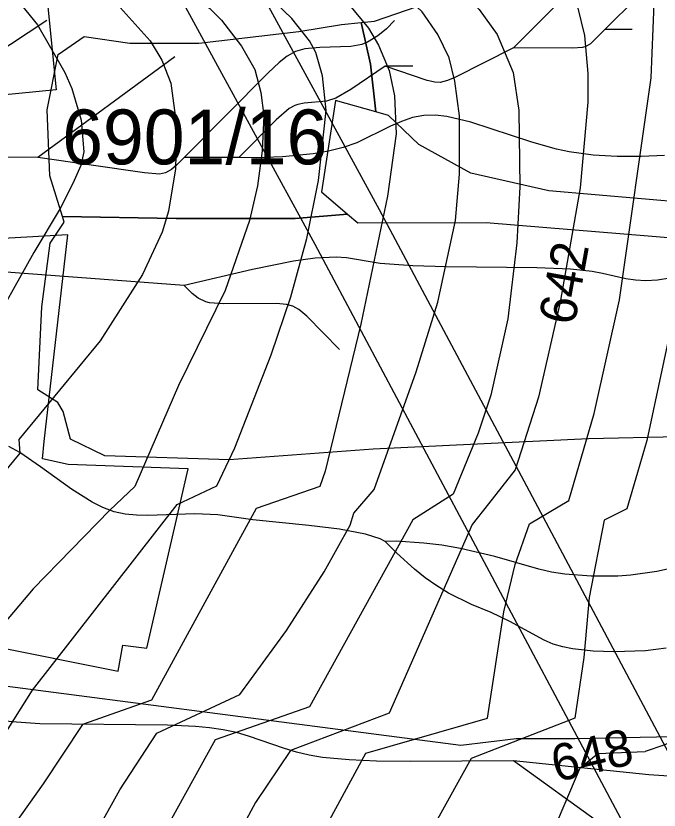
# Model space of a CAD drawing. Extents: x -709584 to -702006, y -1161789 to -1157496.
# Drawn here: x -706918 to -706742.1, y -1160475.5 to -1160258.3 of the extents above; entities that cross this region are included whole.
import ezdxf

# ---------------------------------------------------------------- set-up
doc = ezdxf.new("R2010")
doc.units = 0
for name, color, linetype in [('102_obvod PÚ', 7, 'Continuous'), ('120_vrstevnice hlavní', 7, 'Continuous'), ('121_vrstevnice hlavní_popis', 7, 'Continuous'), ('122_vrstevnice základní', 7, 'Continuous'), ('408_BPEJ_linie', 7, 'Continuous'), ('411_akumulovaný odtok', 7, 'Continuous'), ('419_LPIS PB', 7, 'Continuous'), ('419_LPIS PB_kod', 7, 'Continuous'), ('735_OP sítí TI', 7, 'Continuous')]:
    doc.layers.add(name, color=color, linetype=linetype)

msp = doc.modelspace()

# ---------------------------------------------------------------- linework, layer by layer
at = {"layer": '102_obvod PÚ'}
msp.add_lwpolyline([(-706925.51, -1160430.37), (-706890.01, -1160437.47), (-706888.72, -1160430.34), (-706882.16, -1160431.19), (-706870.85, -1160382.1), (-706903.67, -1160380.96), (-706910.74, -1160379.39), (-706910.27, -1160374.71), (-706903.78, -1160318.12), (-706934.28, -1160319.9)], dxfattribs=at)
at = {"layer": '120_vrstevnice hlavní'}
for points in [[(-706881.87, -1160132.87), (-706881.15, -1160152.54), (-706878.98, -1160167.3), (-706874.93, -1160182.63), (-706869.43, -1160198.25), (-706863.93, -1160208.67), (-706855.11, -1160218.36), (-706848.75, -1160223.28), (-706837.03, -1160229.64), (-706825.03, -1160233.83), (-706815.19, -1160238.03), (-706805.5, -1160243.81), (-706795.66, -1160251.63), (-706791.32, -1160256.54), (-706786.4, -1160263.34), (-706782.07, -1160273.76), (-706780.47, -1160284.17), (-706780.19, -1160305), (-706781.05, -1160320.33), (-706783.51, -1160341.16), (-706788.14, -1160361.99), (-706791.61, -1160372.41), (-706798.41, -1160389.04), (-706809.5, -1160396.13)], [(-706924.83, -1160219.66), (-706914.27, -1160232.1), (-706902.99, -1160243.24), (-706892.72, -1160252.21), (-706881.29, -1160265.08), (-706878.1, -1160270.39), (-706875.65, -1160276.65), (-706874.06, -1160288.22), (-706874.35, -1160300.08), (-706876.23, -1160311.65), (-706877.96, -1160317.44), (-706883.32, -1160329.01), (-706894.89, -1160347.09), (-706917.13, -1160374.13), (-706916.88, -1160377.9), (-706960.85, -1160430.99)], [(-706809.5, -1160396.13), (-706837.75, -1160447.19), (-706863.47, -1160456.24)], [(-706863.47, -1160456.24), (-706885.92, -1160496.8), (-706889.39, -1160506.06), (-706892.57, -1160523.7), (-706896.62, -1160536.72), (-706901.83, -1160545.25), (-706924.11, -1160568.83), (-706929.6, -1160578.38), (-706938.28, -1160600.07), (-706952.6, -1160621.77), (-706954.92, -1160626.11), (-706961.71, -1160634.07), (-706970.97, -1160647.66), (-706973.72, -1160653.74), (-706963.38, -1160659.12)]]:
    msp.add_lwpolyline(points, dxfattribs=at)
at = {"layer": '122_vrstevnice základní'}
for points in [[(-706928.45, -1160121.3), (-706933.65, -1160152.54), (-706933.8, -1160162.38), (-706929.02, -1160186.68), (-706925.84, -1160197.09), (-706920.78, -1160207.51), (-706914.27, -1160217.78), (-706907.62, -1160225.45), (-706899.95, -1160232.39), (-706890.4, -1160239.04), (-706874.49, -1160248.73), (-706865.09, -1160256.11), (-706861.76, -1160259.44), (-706856.27, -1160266.53), (-706852.65, -1160272.89), (-706851.06, -1160279.25), (-706850.19, -1160285.62), (-706850.63, -1160295.16), (-706851.93, -1160304.71), (-706854.1, -1160314.26), (-706860.75, -1160333.35), (-706873.48, -1160359.39), (-706885.49, -1160387.01), (-706892.32, -1160393.4)], [(-706907.76, -1160124.2), (-706909.79, -1160148.5), (-706908.05, -1160169.03), (-706904.29, -1160181.76), (-706897.93, -1160197.67), (-706892.72, -1160207.22), (-706888.52, -1160213.58), (-706883.32, -1160219.95), (-706875.65, -1160226.75), (-706862.05, -1160234.99), (-706846.14, -1160242.08), (-706839.78, -1160245.55), (-706827.19, -1160254.81), (-706821.55, -1160261.61), (-706818.81, -1160266.24), (-706815.91, -1160273.18), (-706814.46, -1160280.12), (-706814.03, -1160290.54), (-706816.35, -1160307.6), (-706823.72, -1160342.61), (-706833.41, -1160382.82), (-706834.86, -1160387.01), (-706852.32, -1160393.02)], [(-706866.97, -1160128.82), (-706862.2, -1160165.27), (-706858.29, -1160186.1), (-706856.12, -1160193.91), (-706852.36, -1160203.31), (-706847.16, -1160210.4), (-706840.36, -1160216.19), (-706832.55, -1160221.54), (-706820.4, -1160227.04), (-706794.94, -1160234.41), (-706785.68, -1160237.6), (-706781.05, -1160239.77), (-706774.11, -1160244.25), (-706767.46, -1160250.32), (-706764.42, -1160255.82), (-706762.54, -1160263.63), (-706761.67, -1160274.05), (-706761.67, -1160281.86), (-706763.7, -1160305.29), (-706769.19, -1160336.53), (-706775.12, -1160362.57), (-706781.49, -1160382.39), (-706788.78, -1160391.71), (-706793.21, -1160397.38)], [(-706777.58, -1160397.14), (-706766.82, -1160390.79), (-706759.94, -1160367.05), (-706752.99, -1160335.95), (-706744.31, -1160275.2), (-706743.45, -1160254.95), (-706745.33, -1160246.28), (-706746.48, -1160243.38), (-706750.1, -1160237.89), (-706755.16, -1160233.11), (-706758.05, -1160231.52), (-706765.72, -1160229.5), (-706791.18, -1160227.04), (-706802.75, -1160224.43), (-706809.69, -1160222.26), (-706816.49, -1160219.08), (-706821.84, -1160215.61), (-706828.93, -1160209.97), (-706835.58, -1160202.59), (-706840.07, -1160194.78), (-706843.39, -1160186.97), (-706847.59, -1160173.95), (-706850.92, -1160158.33), (-706853.52, -1160140.11)], [(-706825.6, -1160394.25), (-706819.99, -1160387.75), (-706808.54, -1160355.63), (-706802.6, -1160336.53), (-706797.83, -1160314.26), (-706796.67, -1160301.53), (-706796.67, -1160285.62), (-706797.98, -1160276.07), (-706799.57, -1160269.71), (-706802.6, -1160263.34), (-706806.94, -1160257.12), (-706814.18, -1160250.18), (-706828.64, -1160240.34), (-706853.66, -1160229.93), (-706862.2, -1160225.16), (-706871.02, -1160218.79), (-706881.29, -1160207.51), (-706884.47, -1160201.72), (-706886.21, -1160195.94), (-706887.37, -1160187.26), (-706890.84, -1160169.9), (-706892, -1160158.33), (-706892.14, -1160143.29)], [(-706873.92, -1160391.93), (-706863.05, -1160386.77), (-706858.13, -1160376.4), (-706848.17, -1160351), (-706842.82, -1160335.09), (-706838.48, -1160319.18), (-706835.29, -1160303.26), (-706833.12, -1160284.17), (-706834.14, -1160274.62), (-706836.02, -1160268.26), (-706837.75, -1160265.08), (-706842.53, -1160259), (-706849.18, -1160252.49), (-706859.74, -1160245.41), (-706873.48, -1160238.03), (-706883.46, -1160231.95), (-706892.28, -1160225.01), (-706900.24, -1160216.91), (-706906.89, -1160207.8), (-706912.97, -1160196.23), (-706916.3, -1160187.55), (-706918.61, -1160178.87)], [(-706929.17, -1160239.62), (-706912.1, -1160260.74), (-706904.58, -1160273.76), (-706902.7, -1160278.1), (-706900.09, -1160286.78), (-706899.37, -1160295.45), (-706900.24, -1160299.21), (-706902.41, -1160304.13), (-706905.88, -1160310.93), (-706913.11, -1160322.94), (-706939.22, -1160369.61)], [(-706728.39, -1160318.49), (-706734.15, -1160327.8), (-706737.62, -1160337.63), (-706745.47, -1160374.43), (-706748.07, -1160383.11), (-706750.97, -1160393.09), (-706757.18, -1160396.16)], [(-706722.29, -1160375.4), (-706724.83, -1160386.48), (-706729.68, -1160409.96), (-706733.1, -1160430.48), (-706736.95, -1160455.7), (-706740.57, -1160457.64), (-706745.97, -1160459.43)], [(-706931.48, -1160471.2), (-706913.4, -1160442.7), (-706873.92, -1160391.93)], [(-706892.32, -1160393.4), (-706913.26, -1160414.93), (-706931.48, -1160436.48)], [(-706852.32, -1160393.02), (-706880.86, -1160445.45), (-706899.76, -1160452.06)], [(-706879.41, -1160454.42), (-706856.72, -1160443.9), (-706843.97, -1160426.36), (-706833.7, -1160410.3), (-706826.62, -1160397.57), (-706825.6, -1160394.25)], [(-706757.18, -1160396.16), (-706761.3, -1160417.31), (-706762.68, -1160433.73), (-706765.14, -1160450.37), (-706793.48, -1160461.4)], [(-706793.21, -1160397.38), (-706800.29, -1160413.34), (-706815.91, -1160448.92), (-706842.95, -1160459.18)], [(-706822.28, -1160459.91), (-706789.09, -1160450.37), (-706784.55, -1160421.25), (-706781.49, -1160408.28), (-706777.58, -1160397.14)], [(-706899.76, -1160452.06), (-706910.51, -1160468.3), (-706922.66, -1160485.23), (-706932.06, -1160494.05), (-706940.31, -1160506.49), (-706943.78, -1160514.16), (-706951.44, -1160526.59), (-706957.81, -1160534.41), (-706967.64, -1160548.29), (-706979.79, -1160569.12), (-706984.57, -1160578.38), (-706993.1, -1160601.52), (-706997.88, -1160631.61), (-706997.59, -1160647.81)], [(-706987.12, -1160663.77), (-706988.75, -1160655.23), (-706987.89, -1160644.05), (-706986.45, -1160637.39), (-706983.27, -1160630.45), (-706972.71, -1160611.94), (-706970.25, -1160604.99), (-706965.76, -1160588.79), (-706961.86, -1160579.53), (-706955.64, -1160570.28), (-706934.52, -1160545.4), (-706924.11, -1160528.62), (-706912.97, -1160506.34), (-706903.86, -1160492.17), (-706896.33, -1160482.04), (-706889.54, -1160469.9), (-706879.41, -1160454.42)], [(-706842.95, -1160459.18), (-706852.51, -1160473.37), (-706856.85, -1160481.47), (-706865.67, -1160507.5), (-706875.07, -1160541.35), (-706884.76, -1160562.18), (-706902.55, -1160595.74), (-706908.92, -1160610.2), (-706913.55, -1160618.88), (-706920.92, -1160630.45), (-706930.18, -1160642.02), (-706942.62, -1160661.84), (-706936.38, -1160670.55)], [(-706913.13, -1160686.07), (-706914.72, -1160679.29), (-706916.58, -1160670.17), (-706915, -1160662.76), (-706910.26, -1160655.05), (-706893.44, -1160635.95), (-706873.91, -1160605.86), (-706870.01, -1160598.92), (-706859.31, -1160564.2), (-706850.19, -1160540.48), (-706845.56, -1160515.02), (-706840.94, -1160498.82), (-706834.57, -1160482.62), (-706822.28, -1160459.91)], [(-706768.98, -1160643.9), (-706775.23, -1160617.06), (-706780.29, -1160585.76), (-706780.87, -1160578.09), (-706782.5, -1160562.47), (-706783.06, -1160548.1), (-706782.97, -1160523.12), (-706782.07, -1160513), (-706778.45, -1160499.11), (-706774.65, -1160489.12), (-706771.22, -1160481.47), (-706763.7, -1160463.96), (-706758.89, -1160460.02), (-706745.97, -1160459.43)], [(-706793.48, -1160461.4), (-706812.88, -1160496.22), (-706818.37, -1160508.95), (-706821.26, -1160524.86), (-706822.85, -1160559.86), (-706824.01, -1160572.59), (-706826.76, -1160588.5), (-706831.39, -1160601.23), (-706838.19, -1160610.78), (-706845.28, -1160617.14), (-706851.06, -1160621.05), (-706862.63, -1160626.98), (-706874.2, -1160634.07), (-706888.67, -1160646.51), (-706894.6, -1160653.3), (-706898.94, -1160660.25), (-706901.54, -1160667.19), (-706903.86, -1160682.09)]]:
    msp.add_lwpolyline(points, dxfattribs=at)
msp.add_open_spline([(-706745.97, -1160459.43), (-706745.97, -1160459.43)], degree=1, dxfattribs=at)
at = {"layer": '408_BPEJ_linie'}
msp.add_lwpolyline([(-706700, -1160178), (-706711.5, -1160186.5), (-706710.73, -1160191.68), (-706713.7, -1160195.3), (-706721.05, -1160203.85), (-706738, -1160209.5), (-706750.5, -1160216), (-706813.5, -1160239.5), (-706831, -1160248), (-706852.5, -1160253.5), (-706873, -1160250), (-706909.5, -1160253), (-706907, -1160278.5), (-706927.5, -1160280.5), (-706932, -1160268), (-706941.5, -1160261)], dxfattribs=at)
at = {"layer": '411_akumulovaný odtok'}
for p, q in [((-706746.99, -1160252), (-706756.99, -1160262)), ((-706769.49, -1160254.5), (-706781.99, -1160267)), ((-706749.49, -1160262), (-706756.99, -1160262)), ((-706874.49, -1160269.5), (-706911.99, -1160297)), ((-706809.49, -1160272), (-706816.99, -1160272)), ((-706856.99, -1160297), (-706871.99, -1160297))]:
    msp.add_line(p, q, dxfattribs=at)
for points in [[(-706909.49, -1160259.5), (-706924.6, -1160269.46), (-706931.83, -1160273.72), (-706935.44, -1160275.34), (-706937.29, -1160275.96), (-706939.2, -1160276.4), (-706943.13, -1160276.9), (-706951.21, -1160277.17), (-706975.71, -1160277.14), (-706983.82, -1160276.97), (-706987.8, -1160276.66), (-706989.79, -1160276.34), (-706991.99, -1160275.74), (-706996.58, -1160273.7), (-707000.99, -1160271.12), (-707006.99, -1160267)], [(-706814.49, -1160259.5), (-706816.7, -1160261.77), (-706819.04, -1160263.73), (-706821.84, -1160265.45), (-706823.42, -1160266.08), (-706826.41, -1160266.66), (-706834.88, -1160266.91), (-706839.01, -1160267.3), (-706841.57, -1160268.02), (-706843.86, -1160269.31), (-706845.99, -1160270.99), (-706849.05, -1160273.85), (-706871.99, -1160297)], [(-706756.99, -1160262), (-706760.92, -1160265.93), (-706762.13, -1160266.65), (-706763.11, -1160266.9), (-706765.75, -1160267.05), (-706781.99, -1160267)], [(-706781.99, -1160267), (-706797.98, -1160275.09), (-706799.99, -1160275.96), (-706802.03, -1160276.45), (-706803.42, -1160276.39), (-706805.55, -1160275.91), (-706816.99, -1160272)], [(-706816.99, -1160272), (-706826.44, -1160278.41), (-706830.48, -1160280.74), (-706833.03, -1160281.59), (-706839.2, -1160282.16), (-706840.89, -1160282.47), (-706841.69, -1160282.74), (-706843.26, -1160283.59), (-706846.81, -1160286.66), (-706856.99, -1160297)], [(-706740.65, -1160296.49), (-706747.09, -1160296.73), (-706753.64, -1160296.7), (-706760.21, -1160296.34), (-706766.73, -1160295.48), (-706770.17, -1160294.73), (-706776.96, -1160292.78), (-706793.63, -1160287.3), (-706800.15, -1160285.77), (-706803.36, -1160285.41), (-706806.5, -1160285.48), (-706809.58, -1160286.08), (-706812.6, -1160287.12), (-706815.6, -1160288.44), (-706824.77, -1160292.95), (-706828.54, -1160294.29), (-706832.5, -1160295.27), (-706836.7, -1160295.98), (-706845.08, -1160296.81), (-706852.14, -1160297.07), (-706856.99, -1160297)], [(-706911.99, -1160297), (-706923.14, -1160296.93), (-706928.6, -1160297.23), (-706931.63, -1160297.95), (-706936.48, -1160300.47), (-706938.27, -1160300.82), (-706941.33, -1160300.41), (-706948.72, -1160298.33), (-706950.75, -1160298.09), (-706951.71, -1160298.18), (-706953.46, -1160298.85), (-706955.23, -1160300.12), (-706958.26, -1160303.03), (-706961.99, -1160307)], [(-706871.99, -1160297), (-706873.95, -1160299.03), (-706875.44, -1160300.28), (-706877.06, -1160301.22), (-706878.72, -1160301.55), (-706882.8, -1160301.22), (-706911.99, -1160297)], [(-706871.99, -1160332), (-706929.16, -1160327.69), (-706935.03, -1160326.99), (-706940.77, -1160325.73), (-706946.28, -1160323.84), (-706949.71, -1160322.19), (-706951.37, -1160321.06), (-706952.92, -1160319.66), (-706955.91, -1160316.18), (-706958.57, -1160312.43), (-706961.99, -1160307)], [(-706719.49, -1160322), (-706719.89, -1160321.92), (-706720.86, -1160322.15), (-706722.3, -1160322.69), (-706732.6, -1160327.76), (-706735.76, -1160329), (-706739.2, -1160329.98), (-706742.59, -1160330.56), (-706745.75, -1160330.75), (-706748.56, -1160330.58), (-706751.27, -1160330.16), (-706757.61, -1160328.68), (-706760.48, -1160328.17), (-706766.41, -1160327.53), (-706775.56, -1160327.13), (-706800.31, -1160326.9), (-706809.49, -1160326.66), (-706818.43, -1160325.96), (-706827.64, -1160324.4), (-706830.44, -1160324.22), (-706836.18, -1160324.49), (-706842.12, -1160325.32), (-706853.33, -1160327.63), (-706871.99, -1160332)], [(-706829.49, -1160349.5), (-706838.46, -1160340.35), (-706840.66, -1160338.55), (-706842.26, -1160337.67), (-706843.99, -1160337.2), (-706846.77, -1160336.95), (-706861.22, -1160337.01), (-706865.03, -1160336.73), (-706866.09, -1160336.43), (-706868.11, -1160335.44), (-706869.82, -1160334.15), (-706871.99, -1160332)], [(-706816.99, -1160402), (-706818.4, -1160401.26), (-706822.37, -1160400.03), (-706829.48, -1160398.66), (-706837.92, -1160397.61), (-706853.23, -1160396.13), (-706862.75, -1160394.71), (-706869.06, -1160394.49), (-706881.89, -1160394.93), (-706885.04, -1160394.84), (-706888.13, -1160394.52), (-706891.13, -1160393.87), (-706894.17, -1160392.76), (-706897.11, -1160391.28), (-706902.81, -1160387.66), (-706911.22, -1160381.57), (-706916.92, -1160377.7), (-706919.86, -1160375.99)], [(-706644.4, -1160393.9), (-706657.54, -1160395.35), (-706660.99, -1160395.93), (-706663.99, -1160396.78), (-706673.06, -1160399.99), (-706676.74, -1160400.98), (-706680.54, -1160401.77), (-706692.36, -1160403.43), (-706716.56, -1160405.79), (-706724.56, -1160406.73), (-706732.41, -1160407.94), (-706742.77, -1160410.2), (-706749.85, -1160411.21), (-706753.45, -1160411.46), (-706760.71, -1160411.54), (-706767.95, -1160410.99), (-706771.54, -1160410.42), (-706775.06, -1160409.61), (-706787.03, -1160406.13), (-706796.4, -1160403.89), (-706801.58, -1160403.02), (-706806.42, -1160402.44), (-706813.98, -1160401.93), (-706816.99, -1160402)], [(-706740.21, -1160431.23), (-706745.89, -1160431.91), (-706754.5, -1160432.21), (-706760.21, -1160432.01), (-706765.78, -1160431.39), (-706768.48, -1160430.84), (-706771.09, -1160430.06), (-706773.52, -1160429.04), (-706782.92, -1160423.86), (-706788.07, -1160421.46), (-706793.45, -1160419.24), (-706799.69, -1160416.15), (-706802.92, -1160414.18), (-706806.1, -1160411.92), (-706809.05, -1160409.57), (-706813.86, -1160405.21), (-706816.99, -1160402)], [(-706781.99, -1160462), (-706810.2, -1160462.21), (-706819.38, -1160462.1), (-706826.91, -1160461.77), (-706834.2, -1160461.05), (-706837.77, -1160460.47), (-706841.28, -1160459.67), (-706844.58, -1160458.67), (-706854.36, -1160455.24), (-706857.67, -1160454.28), (-706861.33, -1160453.51), (-706865.05, -1160452.97), (-706868.83, -1160452.61), (-706876.49, -1160452.21), (-706911.39, -1160451.88), (-706919.04, -1160451.37), (-706922.8, -1160450.88), (-706926.5, -1160450.15), (-706930.19, -1160449.09), (-706933.8, -1160447.76), (-706941.25, -1160444.36), (-706954.71, -1160437.03), (-706971.99, -1160427)], [(-706689.49, -1160457), (-706710.16, -1160459.72), (-706719.43, -1160461.21), (-706724.76, -1160462.51), (-706732.51, -1160465.54), (-706735.91, -1160466.09), (-706739.46, -1160466.16), (-706744.93, -1160465.83), (-706781.99, -1160462)], [(-706654.49, -1160492), (-706654.95, -1160491.88), (-706656.11, -1160491.95), (-706657.84, -1160492.21), (-706662.49, -1160493.47), (-706665.51, -1160494.68), (-706674.81, -1160499.19), (-706677.68, -1160500.37), (-706680.26, -1160501.12), (-706682.84, -1160501.59), (-706688.18, -1160502.06), (-706693.63, -1160502.08), (-706699.09, -1160501.71), (-706704.52, -1160500.81), (-706712.57, -1160498.66), (-706728.51, -1160493.44), (-706739.01, -1160489.67), (-706746.64, -1160486.36), (-706751.28, -1160483.76), (-706758, -1160479.36), (-706781.99, -1160462)]]:
    msp.add_lwpolyline(points, dxfattribs=at)
at = {"layer": '419_LPIS PB'}
for points in [[(-706432.66, -1160192.44), (-706515.71, -1160226.9), (-706610.52, -1160263.79), (-706671.45, -1160297.24), (-706696.57, -1160306.97), (-706734.25, -1160309.4), (-706772.3, -1160306.1), (-706793.6, -1160301.3), (-706807.8, -1160293.4), (-706816.1, -1160285.5), (-706819.54, -1160284.53), (-706821, -1160271.43), (-706823.62, -1160260.07), (-706819.98, -1160259.66), (-706802.45, -1160253.63), (-706792.95, -1160248.61), (-706765.92, -1160235.55), (-706733.88, -1160217.98), (-706728.88, -1160212.96), (-706713.7, -1160195.3), (-706702.4, -1160181.5), (-706687.4, -1160166.2), (-706669.2, -1160151.2), (-706653.2, -1160140.7)], [(-706736.9, -1160373.4), (-706761.4, -1160373.9), (-706820.3, -1160376.8), (-706859.7, -1160379.7), (-706893.7, -1160378.6), (-706903.04, -1160374.03), (-706905.04, -1160366.5), (-706906.54, -1160363.99), (-706912, -1160360.5), (-706910.9, -1160337.8), (-706908.6, -1160320.4), (-706904.8, -1160314.7), (-706905.27, -1160313.17), (-706874.12, -1160313.71), (-706841.59, -1160313.71), (-706827.28, -1160312.52), (-706824.5, -1160314.9), (-706789.41, -1160314.78), (-706728.56, -1160319.77)], [(-706925.3, -1160440.9), (-706796.3, -1160457.7), (-706781.2, -1160455.9), (-706765.2, -1160455.9), (-706716, -1160454.9)]]:
    msp.add_lwpolyline(points, dxfattribs=at)
msp.add_lwpolyline([(-706909.4, -1160284), (-706906.4, -1160268.8), (-706899.3, -1160263.9), (-706886.8, -1160265.7), (-706868, -1160265.7), (-706840.6, -1160262.5), (-706828.98, -1160260.66), (-706823.62, -1160260.07), (-706821, -1160271.43), (-706819.54, -1160284.53), (-706830.6, -1160281.4), (-706834.4, -1160306.4), (-706827.28, -1160312.52), (-706841.59, -1160313.71), (-706874.12, -1160313.71), (-706905.27, -1160313.17), (-706908.7, -1160302)], close=True, dxfattribs=at)
at = {"layer": '735_OP sítí TI'}
for points in [[(-706648.27, -1160628.88), (-706678.38, -1160573.89), (-706678.41, -1160573.81), (-706733.43, -1160471.24), (-706778.3, -1160386.87), (-706818.57, -1160311.29), (-706870.8, -1160215.44)], [(-706665.81, -1160638.48), (-706696.8, -1160581.91), (-706696.85, -1160581.74), (-706751.07, -1160480.66), (-706795.96, -1160396.27), (-706836.17, -1160320.77), (-706885.08, -1160231.02)]]:
    msp.add_lwpolyline(points, dxfattribs=at)

# ---------------------------------------------------------------- texts
at = {"layer": '121_vrstevnice hlavní_popis'}
for s, rotation, p in [('642', 79.6451, (-706765.28, -1160343.14)), ('648', 13.4223, (-706770.24, -1160467.87))]:
    msp.add_text(s, height=10, rotation=rotation, dxfattribs=at).set_placement(p)
at = {"layer": '419_LPIS PB_kod'}
msp.add_text('6901/16', height=15, dxfattribs=at).set_placement((-706905.33, -1160298.87))

doc.saveas('drawing.dxf')
